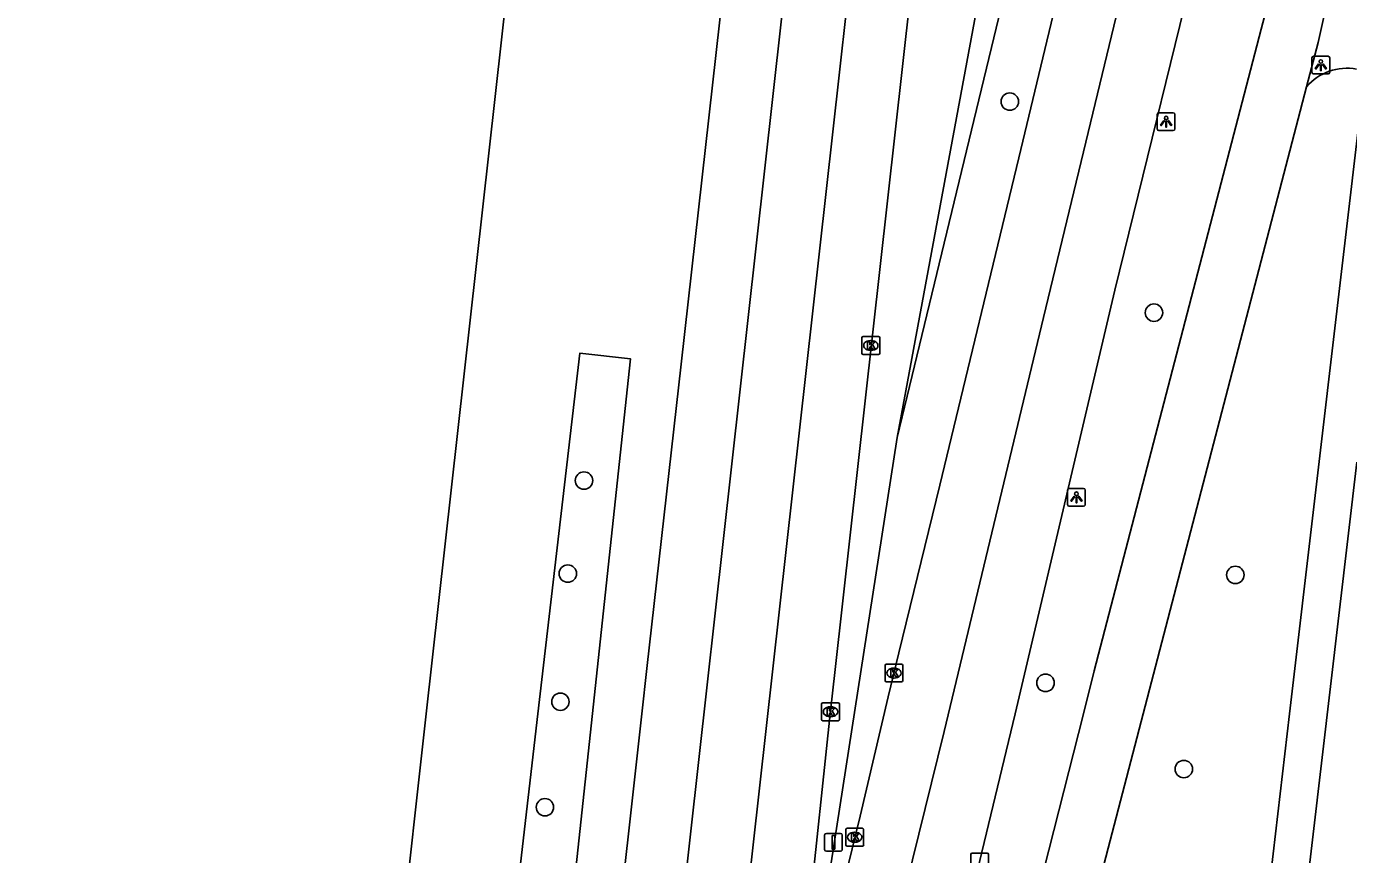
# Model space of a CAD drawing. Extents: x 161928 to 163055, y 386475 to 387428.
# Drawn here: x 161985.6 to 162059.7, y 387242.1 to 387288.6 of the extents above; entities that cross this region are included whole.
import ezdxf

# ---------------------------------------------------------------- set-up
doc = ezdxf.new("R2010")
doc.units = 0
for name, color, linetype in [('IMGEO_Berm_groen', 7, 'Continuous'), ('IMGEO_Boom', 7, 'Continuous'), ('IMGEO_Fietspad_gesloten', 7, 'Continuous'), ('IMGEO_Kolk', 7, 'Continuous'), ('IMGEO_Lichtpunt', 7, 'Continuous'), ('IMGEO_Rijbaan_regionaal_gesloten', 7, 'Continuous'), ('IMGEO_Verkeersbordpaal', 7, 'Continuous'), ('IMGEO_Verkeerseiland_groen', 7, 'Continuous'), ('IMGEO_Voetpad_open', 7, 'Continuous')]:
    doc.layers.add(name, color=color, linetype=linetype)

msp = doc.modelspace()

# ---------------------------------------------------------------- linework, layer by layer
at = {"layer": 'IMGEO_Berm_groen'}
for points in [[(162034.444, 387265.502), (162046.838, 387332.294), (162047.108, 387333.721), (162059.301, 387398.095)], [(162012.681, 387235.942), (162014.311, 387250), (162016.656, 387270.226), (162019.502, 387269.923), (162006.736, 387150.79), (162002.858, 387151.25), (162012.681, 387235.942)]]:
    msp.add_lwpolyline(points, dxfattribs=at)
at = {"layer": 'IMGEO_Boom'}
for centre in [(162040.764, 387284.34), (162048.841, 387272.503), (162016.898, 387263.09), (162015.991, 387257.873), (162053.403, 387257.8), (162042.763, 387251.745), (162015.577, 387250.687), (162050.514, 387246.912), (162014.708, 387244.772)]:
    msp.add_circle(centre, 0.489, dxfattribs=at)
at = {"layer": 'IMGEO_Fietspad_gesloten'}
for points in [[(162058.329, 387301.562), (162054.846, 387288.405), (162045.497, 387252.418), (162044.884, 387250), (162040.471, 387232.592)], [(162057.391, 387285.176), (162058.038, 387287.662), (162058.676, 387290.54), (162058.919, 387291.452)], [(162043.612, 387232.216), (162048.239, 387250), (162057.391, 387285.176)]]:
    msp.add_lwpolyline(points, dxfattribs=at)
msp.add_arc((162059.675, 387283.171), 3.039, 80.1372, 138.71936, dxfattribs=at)
at = {"layer": 'IMGEO_Kolk'}
for p, q in [((162032.473, 387270.237), (162032.473, 387271.089)), ((162032.548, 387271.163), (162033.4, 387271.163)), ((162033.474, 387271.089), (162033.474, 387270.237)), ((162032.984, 387270.383), (162032.959, 387270.383)), ((162032.961, 387270.943), (162032.986, 387270.943)), ((162033.4, 387270.163), (162032.548, 387270.163)), ((162033.768, 387251.871), (162033.768, 387252.723)), ((162033.843, 387252.797), (162034.695, 387252.797)), ((162034.256, 387252.577), (162034.281, 387252.577)), ((162034.769, 387252.723), (162034.769, 387251.871)), ((162034.695, 387251.797), (162033.843, 387251.797)), ((162034.279, 387252.017), (162034.254, 387252.017)), ((162030.214, 387249.698), (162030.214, 387250.55)), ((162030.289, 387250.624), (162031.141, 387250.624)), ((162030.702, 387250.404), (162030.727, 387250.404)), ((162031.215, 387250.55), (162031.215, 387249.698)), ((162031.141, 387249.624), (162030.289, 387249.624)), ((162030.725, 387249.844), (162030.7, 387249.844)), ((162031.646, 387243.591), (162032.498, 387243.591)), ((162031.571, 387242.665), (162031.571, 387243.517)), ((162032.059, 387243.371), (162032.084, 387243.371)), ((162032.572, 387243.517), (162032.572, 387242.665)), ((162032.498, 387242.591), (162031.646, 387242.591)), ((162032.082, 387242.811), (162032.057, 387242.811)), ((162038.571, 387241.265), (162038.571, 387242.117)), ((162038.646, 387242.191), (162039.498, 387242.191)), ((162039.572, 387242.117), (162039.572, 387241.265))]:
    msp.add_line(p, q, dxfattribs=at)
for points in [[(162032.473, 387270.237), (162032.473, 387271.089)], [(162032.548, 387271.163), (162033.4, 387271.163)], [(162033.474, 387271.089), (162033.474, 387270.237)], [(162032.794, 387270.863), (162032.917, 387270.863), (162032.917, 387270.712), (162033.047, 387270.863), (162033.211, 387270.863), (162033.065, 387270.712), (162033.218, 387270.463), (162033.066, 387270.463), (162032.981, 387270.627), (162032.917, 387270.56), (162032.917, 387270.463), (162032.794, 387270.463), (162032.794, 387270.863)], [(162033.4, 387270.163), (162032.548, 387270.163)], [(162033.768, 387251.871), (162033.768, 387252.723)], [(162033.843, 387252.797), (162034.695, 387252.797)], [(162034.089, 387252.497), (162034.212, 387252.497), (162034.212, 387252.346), (162034.342, 387252.497), (162034.506, 387252.497), (162034.36, 387252.346), (162034.513, 387252.097), (162034.361, 387252.097), (162034.276, 387252.261), (162034.212, 387252.194), (162034.212, 387252.097), (162034.089, 387252.097), (162034.089, 387252.497)], [(162034.769, 387252.723), (162034.769, 387251.871)], [(162034.695, 387251.797), (162033.843, 387251.797)], [(162030.214, 387249.698), (162030.214, 387250.55)], [(162030.289, 387250.624), (162031.141, 387250.624)], [(162030.535, 387250.324), (162030.658, 387250.324), (162030.658, 387250.173), (162030.788, 387250.324), (162030.952, 387250.324), (162030.806, 387250.173), (162030.959, 387249.924), (162030.807, 387249.924), (162030.722, 387250.088), (162030.658, 387250.021), (162030.658, 387249.924), (162030.535, 387249.924), (162030.535, 387250.324)], [(162031.215, 387250.55), (162031.215, 387249.698)], [(162031.141, 387249.624), (162030.289, 387249.624)], [(162031.646, 387243.591), (162032.498, 387243.591)], [(162031.571, 387242.665), (162031.571, 387243.517)], [(162031.892, 387243.291), (162032.015, 387243.291), (162032.015, 387243.14), (162032.145, 387243.291), (162032.309, 387243.291), (162032.163, 387243.14), (162032.316, 387242.891), (162032.164, 387242.891), (162032.079, 387243.055), (162032.015, 387242.988), (162032.015, 387242.891), (162031.892, 387242.891), (162031.892, 387243.291)], [(162032.572, 387243.517), (162032.572, 387242.665)], [(162032.498, 387242.591), (162031.646, 387242.591)], [(162038.571, 387241.265), (162038.571, 387242.117)], [(162038.646, 387242.191), (162039.498, 387242.191)], [(162039.572, 387242.117), (162039.572, 387241.265)]]:
    msp.add_lwpolyline(points, dxfattribs=at)
for centre, start, end in [((162032.55, 387271.087), 91.55205, 178.44795), ((162032.55, 387271.087), 91.55205, 178.44795), ((162033.398, 387271.087), 1.55205, 88.44795), ((162033.398, 387271.087), 1.55205, 88.44795), ((162032.55, 387270.239), 181.55205, 268.44795), ((162032.55, 387270.239), 181.55205, 268.44795), ((162033.398, 387270.239), 271.55205, 358.44795), ((162033.398, 387270.239), 271.55205, 358.44795), ((162033.845, 387252.721), 91.55205, 178.44795), ((162033.845, 387252.721), 91.55205, 178.44795), ((162034.693, 387252.721), 1.55205, 88.44795), ((162034.693, 387252.721), 1.55205, 88.44795), ((162033.845, 387251.873), 181.55205, 268.44795), ((162033.845, 387251.873), 181.55205, 268.44795), ((162034.693, 387251.873), 271.55205, 358.44795), ((162034.693, 387251.873), 271.55205, 358.44795), ((162030.291, 387250.548), 91.55205, 178.44795), ((162030.291, 387250.548), 91.55205, 178.44795), ((162031.139, 387250.548), 1.55205, 88.44795), ((162031.139, 387250.548), 1.55205, 88.44795), ((162030.291, 387249.7), 181.55205, 268.44795), ((162030.291, 387249.7), 181.55205, 268.44795), ((162031.139, 387249.7), 271.55205, 358.44795), ((162031.139, 387249.7), 271.55205, 358.44795), ((162031.648, 387243.515), 91.55205, 178.44795), ((162031.648, 387243.515), 91.55205, 178.44795), ((162032.496, 387243.515), 1.55205, 88.44795), ((162032.496, 387243.515), 1.55205, 88.44795), ((162031.648, 387242.667), 181.55205, 268.44795), ((162031.648, 387242.667), 181.55205, 268.44795), ((162032.496, 387242.667), 271.55205, 358.44795), ((162032.496, 387242.667), 271.55205, 358.44795), ((162038.648, 387242.115), 91.55205, 178.44795), ((162038.648, 387242.115), 91.55205, 178.44795), ((162039.496, 387242.115), 1.55205, 88.44795), ((162039.496, 387242.115), 1.55205, 88.44795)]:
    msp.add_arc(centre, 0.0765, start, end, dxfattribs=at)
for centre, major_axis, ratio, start_param, end_param in [((162032.96, 387270.663), (-0.387, 0.002), 0.722429, 4.712389, 7.853982), ((162032.985, 387270.663), (-0.39, 0.002), 0.717154, 1.570796, 4.712389), ((162034.255, 387252.297), (-0.387, 0.002), 0.722429, 4.712389, 7.853982), ((162034.28, 387252.297), (-0.39, 0.002), 0.717154, 1.570796, 4.712389), ((162030.701, 387250.124), (-0.387, 0.002), 0.722429, 4.712389, 7.853982), ((162030.726, 387250.124), (-0.39, 0.002), 0.717154, 1.570796, 4.712389), ((162032.058, 387243.091), (-0.387, 0.002), 0.722429, 4.712389, 7.853982), ((162032.083, 387243.091), (-0.39, 0.002), 0.717154, 1.570796, 4.712389)]:
    msp.add_ellipse(centre, major_axis=major_axis, ratio=ratio, start_param=start_param, end_param=end_param, dxfattribs=at)
at = {"layer": 'IMGEO_Lichtpunt'}
for p, q in [((162057.694, 387286.789), (162057.694, 387285.982)), ((162057.694, 387286.789), (162057.694, 387285.982)), ((162058.596, 387286.884), (162057.788, 387286.884)), ((162058.596, 387286.884), (162057.788, 387286.884)), ((162058.69, 387285.982), (162058.69, 387286.789)), ((162058.69, 387285.982), (162058.69, 387286.789)), ((162057.788, 387285.888), (162058.596, 387285.888)), ((162057.788, 387285.888), (162058.596, 387285.888)), ((162049.024, 387283.619), (162049.024, 387282.812)), ((162049.024, 387283.619), (162049.024, 387282.812)), ((162049.926, 387283.714), (162049.118, 387283.714)), ((162049.926, 387283.714), (162049.118, 387283.714)), ((162050.02, 387282.812), (162050.02, 387283.619)), ((162050.02, 387282.812), (162050.02, 387283.619)), ((162049.118, 387282.718), (162049.926, 387282.718)), ((162049.118, 387282.718), (162049.926, 387282.718)), ((162043.998, 387262.552), (162043.998, 387261.745)), ((162043.998, 387262.552), (162043.998, 387261.745)), ((162044.9, 387262.647), (162044.092, 387262.647)), ((162044.9, 387262.647), (162044.092, 387262.647)), ((162044.994, 387261.745), (162044.994, 387262.552)), ((162044.994, 387261.745), (162044.994, 387262.552)), ((162044.092, 387261.651), (162044.9, 387261.651)), ((162044.092, 387261.651), (162044.9, 387261.651))]:
    msp.add_line(p, q, dxfattribs=at)
for points in [[(162058.068, 387286.453), (162058.107, 387286.425), (162057.919, 387286.163), (162057.881, 387286.19), (162058.068, 387286.453)], [(162058.17, 387286.405), (162058.217, 387286.405), (162058.217, 387286.083), (162058.17, 387286.083), (162058.17, 387286.405)], [(162058.28, 387286.425), (162058.318, 387286.452), (162058.505, 387286.19), (162058.466, 387286.162), (162058.28, 387286.425)], [(162049.398, 387283.283), (162049.437, 387283.255), (162049.249, 387282.993), (162049.211, 387283.02), (162049.398, 387283.283)], [(162049.5, 387283.235), (162049.547, 387283.235), (162049.547, 387282.913), (162049.5, 387282.913), (162049.5, 387283.235)], [(162049.61, 387283.255), (162049.648, 387283.282), (162049.835, 387283.02), (162049.796, 387282.992), (162049.61, 387283.255)], [(162044.372, 387262.216), (162044.411, 387262.188), (162044.223, 387261.926), (162044.185, 387261.953), (162044.372, 387262.216)], [(162044.474, 387262.168), (162044.521, 387262.168), (162044.521, 387261.846), (162044.474, 387261.846), (162044.474, 387262.168)], [(162044.584, 387262.188), (162044.622, 387262.215), (162044.809, 387261.953), (162044.77, 387261.925), (162044.584, 387262.188)]]:
    msp.add_lwpolyline(points, dxfattribs=at)
for centre in [(162058.193, 387286.587), (162049.523, 387283.417), (162044.497, 387262.35)]:
    msp.add_circle(centre, 0.0994, dxfattribs=at)
for centre, start, end in [((162057.788, 387286.789), 90, 180), ((162057.788, 387286.789), 90, 180), ((162058.596, 387286.789), 0, 90), ((162058.596, 387286.789), 0, 90), ((162057.788, 387285.982), 180, 270), ((162057.788, 387285.982), 180, 270), ((162058.596, 387285.982), 270, 0), ((162058.596, 387285.982), 270, 360), ((162049.118, 387283.619), 90, 180), ((162049.118, 387283.619), 90, 180), ((162049.926, 387283.619), 0, 90), ((162049.926, 387283.619), 0, 90), ((162049.118, 387282.812), 180, 270), ((162049.118, 387282.812), 180, 270), ((162049.926, 387282.812), 270, 0), ((162049.926, 387282.812), 270, 360), ((162044.092, 387262.552), 90, 180), ((162044.092, 387262.552), 90, 180), ((162044.9, 387262.552), 0, 90), ((162044.9, 387262.552), 0, 90), ((162044.092, 387261.745), 180, 270), ((162044.092, 387261.745), 180, 270), ((162044.9, 387261.745), 270, 0), ((162044.9, 387261.745), 270, 360)]:
    msp.add_arc(centre, 0.0946, start, end, dxfattribs=at)
at = {"layer": 'IMGEO_Rijbaan_regionaal_gesloten'}
for points in [[(161985.65, 387049.083), (162000, 387177.371), (162006.579, 387236.694), (162008.055, 387250), (162012.98, 387294.179), (162019.411, 387351.497), (162026.896, 387418.212)], [(161997.606, 387047.891), (162000, 387069.001), (162009.068, 387150.514), (162018.492, 387235.226), (162020.135, 387250), (162020.419, 387252.551), (162022.337, 387269.621), (162025.462, 387297.428), (162030.762, 387344.212), (162039.047, 387417.345)], [(162042.307, 387417.112), (162041.019, 387405.95), (162033.924, 387342.322), (162032.583, 387330.366), (162021.925, 387234.892), (162013.785, 387162.349), (162000.892, 387047.542)], [(162045.829, 387416.861), (162041.509, 387378.17), (162037.206, 387339.705), (162025.612, 387235.81), (162025.392, 387233.155), (162020.58, 387190.135), (162019.567, 387181.129)], [(162049.451, 387416.603), (162049.432, 387416.431), (162040.565, 387337.92), (162036.024, 387297.715), (162030.975, 387252.495), (162030.701, 387250), (162029.513, 387238.867), (162028.978, 387234.387)], [(162021.532, 387162.891), (162024.033, 387186.285), (162025.244, 387195.236), (162034.253, 387237.51), (162037.077, 387249.016), (162042.646, 387272.239), (162053.953, 387319.089), (162063.379, 387357.951), (162065.611, 387367.345), (162069.516, 387383.537), (162073.154, 387398.872), (162076.154, 387411.399)], [(162069.253, 387397.742), (162065.843, 387383.531), (162061.146, 387363.965), (162057.489, 387348.871), (162055.168, 387339.181), (162052.668, 387328.932), (162050.355, 387319.254), (162047.562, 387307.539), (162044.544, 387294.825), (162041.265, 387281.187), (162036.845, 387262.833), (162034.547, 387253.436), (162033.953, 387250.96), (162032.373, 387244.275), (162030.605, 387237.011), (162029.99, 387234.463)], [(162036.971, 387233.011), (162041.056, 387250), (162046.654, 387273.757), (162051.856, 387295.01), (162056.336, 387313.597)]]:
    msp.add_lwpolyline(points, dxfattribs=at)
at = {"layer": 'IMGEO_Verkeersbordpaal'}
for p, q in [((162030.382, 387242.404), (162030.382, 387243.204)), ((162030.382, 387243.204), (162030.382, 387242.404)), ((162030.482, 387243.304), (162031.272, 387243.304)), ((162031.272, 387243.304), (162030.482, 387243.304)), ((162031.372, 387243.204), (162031.372, 387242.404)), ((162031.372, 387242.404), (162031.372, 387243.204)), ((162031.272, 387242.304), (162030.482, 387242.304)), ((162030.482, 387242.304), (162031.272, 387242.304))]:
    msp.add_line(p, q, dxfattribs=at)
msp.add_lwpolyline([(162030.802, 387243.179), (162030.952, 387243.179), (162030.952, 387242.429), (162030.802, 387242.429), (162030.802, 387243.179)], dxfattribs=at)
for centre, start, end in [((162030.482, 387243.204), 90, 180), ((162030.482, 387243.204), 90, 180), ((162031.272, 387243.204), 0, 90), ((162031.272, 387243.204), 360, 90), ((162030.482, 387242.404), 180, 270), ((162030.482, 387242.404), 180, 270), ((162031.272, 387242.404), 270, 0), ((162031.272, 387242.404), 270, 0)]:
    msp.add_arc(centre, 0.1, start, end, dxfattribs=at)
at = {"layer": 'IMGEO_Verkeerseiland_groen'}
for points in [[(162067.268, 387401.58), (162067.249, 387401.396), (162067.054, 387400.385), (162050.423, 387331.593), (162034.444, 387265.502)], [(162029.537, 387233.819), (162034.444, 387265.502)]]:
    msp.add_lwpolyline(points, dxfattribs=at)
at = {"layer": 'IMGEO_Voetpad_open'}
for points in [[(162060.683, 387286.109), (162056.445, 387250), (162054.209, 387230.945)], [(162056.285, 387230.69), (162060.211, 387264.115)]]:
    msp.add_lwpolyline(points, dxfattribs=at)

doc.saveas('drawing.dxf')
